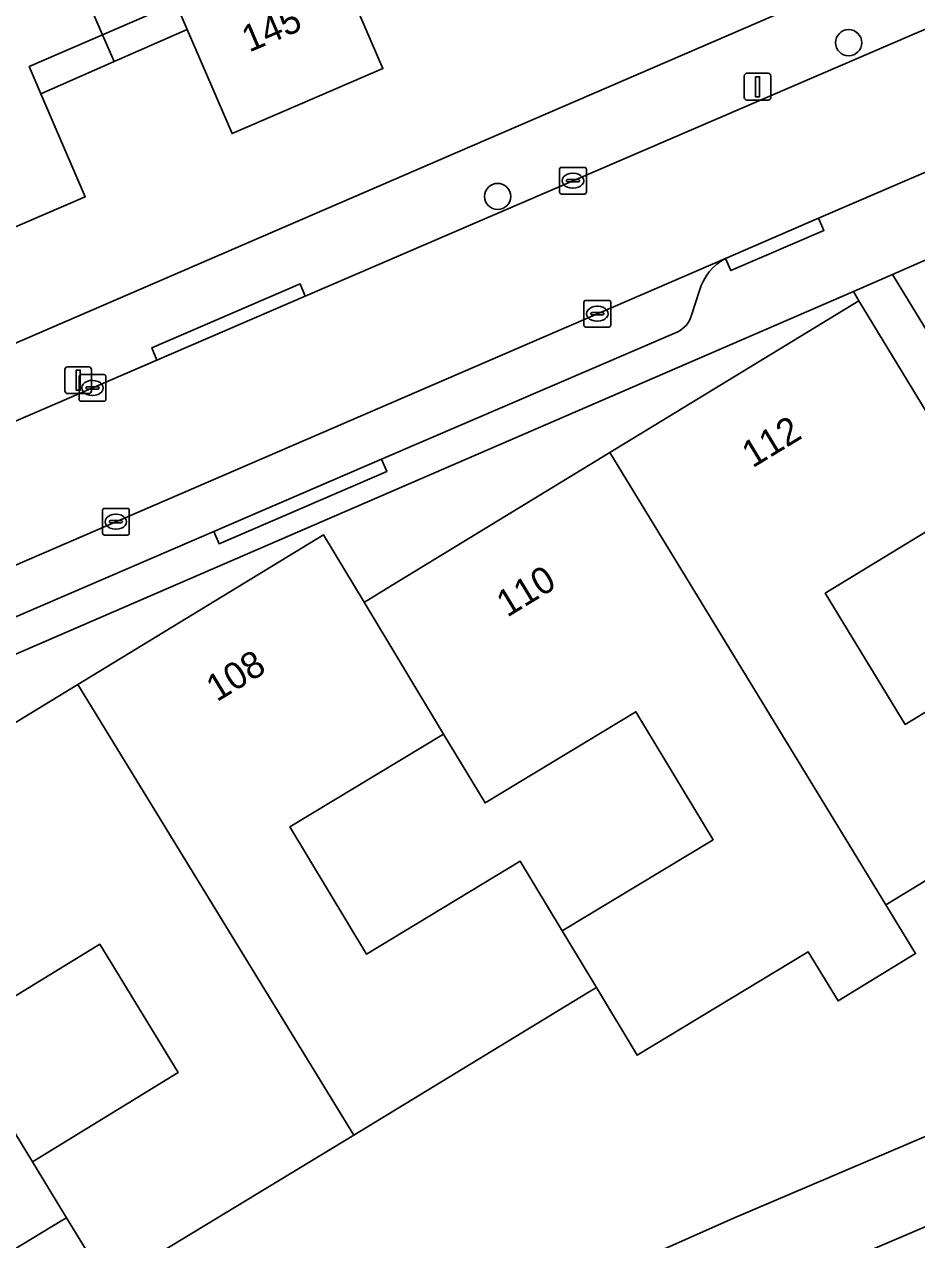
# Model space of a CAD drawing. Extents: x 157767 to 159172, y 387839 to 389425.
# Drawn here: x 158215.13 to 158248.51, y 388563.35 to 388608.77 of the extents above; entities that cross this region are included whole.
import ezdxf

# ---------------------------------------------------------------- set-up
doc = ezdxf.new("R2010")
doc.units = 0
for name, color, linetype in [('IMGEO_Boom', 7, 'Continuous'), ('IMGEO_Erf', 7, 'Continuous'), ('IMGEO_Groenvoorziening', 7, 'Continuous'), ('IMGEO_Hek', 7, 'Continuous'), ('IMGEO_Kolk', 7, 'Continuous'), ('IMGEO_Lichtmast', 7, 'Continuous'), ('IMGEO_Muur', 7, 'Continuous'), ('IMGEO_Pand', 7, 'Continuous'), ('IMGEO_Pand_nummerreeks', 7, 'Continuous'), ('IMGEO_Pand_overbouw', 7, 'Continuous'), ('IMGEO_Parkeervlak_open', 7, 'Continuous'), ('IMGEO_Rijbaan_lokaal_open', 7, 'Continuous'), ('IMGEO_Voetpad_halfverhard', 7, 'Continuous'), ('IMGEO_Voetpad_open', 7, 'Continuous')]:
    doc.layers.add(name, color=color, linetype=linetype)

msp = doc.modelspace()

# ---------------------------------------------------------------- linework, layer by layer
at = {"layer": 'IMGEO_Boom'}
for centre in [(158245.96, 388608.085), (158232.836, 388602.337)]:
    msp.add_circle(centre, 0.489, dxfattribs=at)
at = {"layer": 'IMGEO_Erf'}
for points in [[(158226.565, 388611.712), (158228.543, 388607.119), (158222.903, 388604.69), (158221.226, 388608.582), (158220.806, 388609.558), (158218.06, 388608.375), (158215.32, 388607.194), (158215.758, 388606.177), (158217.416, 388602.326), (158211.903, 388599.952)], [(158193.545, 388587.67), (158231.329, 388603.995), (158248.219, 388611.293)], [(158179.836, 388554.712), (158174.043, 388551.186), (158169.533, 388558.596), (158178.863, 388564.275), (158188.055, 388569.869), (158197.217, 388575.446), (158206.4, 388581.035), (158207.945, 388578.508), (158217.133, 388584.101), (158226.32, 388589.693), (158227.842, 388587.171), (158227.979, 388587.254), (158228.662, 388587.67), (158237.031, 388592.764), (158246.343, 388598.431), (158246.138, 388598.786), (158197.753, 388577.86), (158190.887, 388574.405), (158170.328, 388561.976)], [(158252.371, 388578.92), (158247.35, 388575.864), (158248.464, 388574.04), (158245.566, 388572.27), (158244.445, 388574.106), (158238.058, 388570.24), (158236.531, 388572.771), (158236.196, 388572.568), (158227.455, 388567.248), (158218.24, 388561.67), (158217.992, 388562.076), (158216.712, 388564.168), (158216.541, 388564.064), (158214.672, 388562.926), (158208.122, 388558.939), (158207.497, 388558.559), (158206.855, 388558.168), (158198.333, 388552.982), (158189.174, 388547.407), (158184.104, 388544.321), (158179.832, 388541.721), (158177.018, 388546.344), (158182.79, 388549.858), (158179.836, 388554.712)], [(158176.859, 388546.247), (158183.73, 388535.011), (158184.003, 388534.564), (158188.744, 388537.244), (158190.273, 388538.217), (158193.432, 388540.174), (158200.041, 388544.235), (158202.393, 388545.599), (158202.487, 388545.748), (158206.018, 388546.823), (158205.91, 388547.014), (158211.91, 388550.892), (158221.981, 388554.498), (158225.452, 388556.358), (158226.348, 388556.838), (158229.273, 388558.406), (158227.766, 388560.865), (158230.436, 388562.5), (158232.008, 388559.933), (158231.207, 388559.442), (158231.921, 388559.825), (158241.624, 388564.137), (158251.842, 388568.481)]]:
    msp.add_lwpolyline(points, dxfattribs=at)
for points in [[(158250.852, 388591.022), (158245.083, 388587.51), (158248.07, 388582.603), (158253.843, 388586.116)], [(158238.005, 388583.077), (158232.366, 388579.674), (158230.814, 388582.245), (158225.062, 388578.774), (158227.93, 388574.019), (158233.683, 388577.49), (158235.253, 388574.889), (158240.892, 388578.292)], [(158217.954, 388574.388), (158212.502, 388571.055), (158210.93, 388573.681), (158205.201, 388570.178), (158208.135, 388565.379), (158213.84, 388568.867), (158214.115, 388568.417), (158215.436, 388566.257), (158220.887, 388569.59)]]:
    msp.add_lwpolyline(points, close=True, dxfattribs=at)
at = {"layer": 'IMGEO_Groenvoorziening'}
for points in [[(158247.597, 388599.425), (158246.138, 388598.786), (158246.343, 388598.431), (158250.852, 388591.022), (158253.843, 388586.116), (158256.642, 388581.519), (158258.03, 388582.341)], [(158263.591, 388570.127), (158262.016, 388572.759), (158261.013, 388572.353), (158258.921, 388571.504), (158251.842, 388568.481), (158241.624, 388564.137), (158231.921, 388559.825), (158231.207, 388559.442), (158229.339, 388558.298), (158229.273, 388558.406), (158226.348, 388556.838), (158227.593, 388554.774)]]:
    msp.add_lwpolyline(points, close=True, dxfattribs=at)
msp.add_lwpolyline([(158263.873, 388569.666), (158263.591, 388570.127), (158227.593, 388554.774), (158229.255, 388552.015), (158260.821, 388565.785)], dxfattribs=at)
at = {"layer": 'IMGEO_Hek'}
msp.add_lwpolyline([(158226.348, 388556.838), (158231.921, 388559.825), (158241.624, 388564.137), (158251.842, 388568.481), (158258.921, 388571.504)], dxfattribs=at)
at = {"layer": 'IMGEO_Kolk'}
for p, q in [((158235.151, 388602.499), (158235.151, 388603.351)), ((158235.226, 388603.425), (158236.078, 388603.425)), ((158235.639, 388603.205), (158235.664, 388603.205)), ((158236.152, 388603.351), (158236.152, 388602.499)), ((158235.41, 388602.919), (158235.41, 388602.931)), ((158235.848, 388602.882), (158235.45, 388602.882)), ((158235.453, 388602.968), (158235.851, 388602.968)), ((158235.894, 388602.931), (158235.894, 388602.919)), ((158236.078, 388602.425), (158235.226, 388602.425)), ((158235.662, 388602.645), (158235.637, 388602.645)), ((158236.062, 388597.528), (158236.062, 388598.38)), ((158236.137, 388598.454), (158236.989, 388598.454)), ((158236.55, 388598.234), (158236.575, 388598.234)), ((158237.063, 388598.38), (158237.063, 388597.528)), ((158236.321, 388597.948), (158236.321, 388597.96)), ((158236.759, 388597.911), (158236.361, 388597.911)), ((158236.364, 388597.997), (158236.762, 388597.997)), ((158236.805, 388597.96), (158236.805, 388597.948)), ((158236.989, 388597.454), (158236.137, 388597.454)), ((158236.573, 388597.674), (158236.548, 388597.674)), ((158217.185, 388594.757), (158217.185, 388595.609)), ((158217.26, 388595.683), (158218.112, 388595.683)), ((158217.673, 388595.463), (158217.698, 388595.463)), ((158218.186, 388595.609), (158218.186, 388594.757)), ((158217.444, 388595.177), (158217.444, 388595.189)), ((158217.882, 388595.14), (158217.484, 388595.14)), ((158217.487, 388595.226), (158217.885, 388595.226)), ((158217.928, 388595.189), (158217.928, 388595.177)), ((158218.112, 388594.683), (158217.26, 388594.683)), ((158217.696, 388594.903), (158217.671, 388594.903)), ((158218.058, 388589.755), (158218.058, 388590.607)), ((158218.133, 388590.681), (158218.985, 388590.681)), ((158218.546, 388590.461), (158218.571, 388590.461)), ((158219.059, 388590.607), (158219.059, 388589.755)), ((158218.317, 388590.175), (158218.317, 388590.187)), ((158218.755, 388590.138), (158218.357, 388590.138)), ((158218.36, 388590.224), (158218.758, 388590.224)), ((158218.801, 388590.187), (158218.801, 388590.175)), ((158218.985, 388589.681), (158218.133, 388589.681)), ((158218.569, 388589.901), (158218.544, 388589.901))]:
    msp.add_line(p, q, dxfattribs=at)
for points in [[(158235.151, 388602.499), (158235.151, 388603.351)], [(158235.226, 388603.425), (158236.078, 388603.425)], [(158236.152, 388603.351), (158236.152, 388602.499)], [(158236.078, 388602.425), (158235.226, 388602.425)], [(158236.062, 388597.528), (158236.062, 388598.38)], [(158236.137, 388598.454), (158236.989, 388598.454)], [(158237.063, 388598.38), (158237.063, 388597.528)], [(158236.989, 388597.454), (158236.137, 388597.454)], [(158217.185, 388594.757), (158217.185, 388595.609)], [(158217.26, 388595.683), (158218.112, 388595.683)], [(158218.186, 388595.609), (158218.186, 388594.757)], [(158218.112, 388594.683), (158217.26, 388594.683)], [(158218.058, 388589.755), (158218.058, 388590.607)], [(158218.133, 388590.681), (158218.985, 388590.681)], [(158219.059, 388590.607), (158219.059, 388589.755)], [(158218.985, 388589.681), (158218.133, 388589.681)]]:
    msp.add_lwpolyline(points, dxfattribs=at)
for centre, radius, start, end in [((158235.228, 388603.349), 0.0765, 91.552, 178.448), ((158235.228, 388603.349), 0.0765, 91.552, 178.448), ((158236.076, 388603.349), 0.0765, 1.552, 88.448), ((158236.076, 388603.349), 0.0765, 1.552, 88.448), ((158235.45, 388602.928), 0.0403, 85.8775, 175.7526), ((158235.447, 388602.918), 0.0366, 178.938, 274.7102), ((158235.851, 388602.925), 0.043, 264.8664, 352.4533), ((158235.855, 388602.93), 0.0386, 1.7309, 96.639), ((158235.228, 388602.501), 0.0765, 181.552, 268.448), ((158235.228, 388602.501), 0.0765, 181.552, 268.448), ((158236.076, 388602.501), 0.0765, 271.552, 358.448), ((158236.076, 388602.501), 0.0765, 271.552, 358.448), ((158236.139, 388598.378), 0.0765, 91.552, 178.448), ((158236.139, 388598.378), 0.0765, 91.552, 178.448), ((158236.987, 388598.378), 0.0765, 1.552, 88.448), ((158236.987, 388598.378), 0.0765, 1.552, 88.448), ((158236.361, 388597.957), 0.0403, 85.8775, 175.7526), ((158236.358, 388597.947), 0.0366, 178.938, 274.7102), ((158236.762, 388597.954), 0.043, 264.8664, 352.4533), ((158236.766, 388597.959), 0.0386, 1.7309, 96.639), ((158236.139, 388597.53), 0.0765, 181.552, 268.448), ((158236.139, 388597.53), 0.0765, 181.552, 268.448), ((158236.987, 388597.53), 0.0765, 271.552, 358.448), ((158236.987, 388597.53), 0.0765, 271.552, 358.448), ((158217.262, 388595.607), 0.0765, 91.552, 178.448), ((158217.262, 388595.607), 0.0765, 91.552, 178.448), ((158218.11, 388595.607), 0.0765, 1.552, 88.448), ((158218.11, 388595.607), 0.0765, 1.552, 88.448), ((158217.484, 388595.186), 0.0403, 85.8775, 175.7526), ((158217.481, 388595.176), 0.0366, 178.938, 274.7102), ((158217.885, 388595.183), 0.043, 264.8664, 352.4533), ((158217.889, 388595.188), 0.0386, 1.7309, 96.639), ((158217.262, 388594.759), 0.0765, 181.552, 268.448), ((158217.262, 388594.759), 0.0765, 181.552, 268.448), ((158218.11, 388594.759), 0.0765, 271.552, 358.448), ((158218.11, 388594.759), 0.0765, 271.552, 358.448), ((158218.135, 388590.605), 0.0765, 91.552, 178.448), ((158218.135, 388590.605), 0.0765, 91.552, 178.448), ((158218.983, 388590.605), 0.0765, 1.552, 88.448), ((158218.983, 388590.605), 0.0765, 1.552, 88.448), ((158218.357, 388590.184), 0.0403, 85.8775, 175.7526), ((158218.354, 388590.174), 0.0366, 178.938, 274.7102), ((158218.758, 388590.181), 0.043, 264.8664, 352.4533), ((158218.762, 388590.186), 0.0386, 1.7309, 96.639), ((158218.135, 388589.757), 0.0765, 181.552, 268.448), ((158218.135, 388589.757), 0.0765, 181.552, 268.448), ((158218.983, 388589.757), 0.0765, 271.552, 358.448), ((158218.983, 388589.757), 0.0765, 271.552, 358.448)]:
    msp.add_arc(centre, radius, start, end, dxfattribs=at)
for centre, major_axis, ratio, start_param, end_param in [((158235.638, 388602.925), (-0.387, 0.002), 0.722429, 4.712389, 7.853982), ((158235.663, 388602.925), (-0.39, 0.002), 0.717154, 1.570796, 4.712389), ((158236.549, 388597.954), (-0.387, 0.002), 0.722429, 4.712389, 7.853982), ((158236.574, 388597.954), (-0.39, 0.002), 0.717154, 1.570796, 4.712389), ((158217.672, 388595.183), (-0.387, 0.002), 0.722429, 4.712389, 7.853982), ((158217.697, 388595.183), (-0.39, 0.002), 0.717154, 1.570796, 4.712389), ((158218.545, 388590.181), (-0.387, 0.002), 0.722429, 4.712389, 7.853982), ((158218.57, 388590.181), (-0.39, 0.002), 0.717154, 1.570796, 4.712389)]:
    msp.add_ellipse(centre, major_axis=major_axis, ratio=ratio, start_param=start_param, end_param=end_param, dxfattribs=at)
at = {"layer": 'IMGEO_Lichtmast'}
for p, q in [((158242.059, 388606.04), (158242.059, 388606.84)), ((158242.059, 388606.84), (158242.059, 388606.04)), ((158242.159, 388606.94), (158242.949, 388606.94)), ((158242.949, 388606.94), (158242.159, 388606.94)), ((158243.049, 388606.84), (158243.049, 388606.04)), ((158243.049, 388606.04), (158243.049, 388606.84)), ((158242.949, 388605.94), (158242.159, 388605.94)), ((158242.159, 388605.94), (158242.949, 388605.94)), ((158216.654, 388595.071), (158216.654, 388595.871)), ((158216.654, 388595.871), (158216.654, 388595.071)), ((158216.754, 388595.971), (158217.544, 388595.971)), ((158217.544, 388595.971), (158216.754, 388595.971)), ((158217.644, 388595.871), (158217.644, 388595.071)), ((158217.644, 388595.071), (158217.644, 388595.871)), ((158217.544, 388594.971), (158216.754, 388594.971)), ((158216.754, 388594.971), (158217.544, 388594.971))]:
    msp.add_line(p, q, dxfattribs=at)
for points in [[(158242.479, 388606.815), (158242.629, 388606.815), (158242.629, 388606.065), (158242.479, 388606.065), (158242.479, 388606.815)], [(158217.074, 388595.846), (158217.224, 388595.846), (158217.224, 388595.096), (158217.074, 388595.096), (158217.074, 388595.846)]]:
    msp.add_lwpolyline(points, dxfattribs=at)
for centre, start, end in [((158242.159, 388606.84), 90, 180), ((158242.159, 388606.84), 90, 180), ((158242.949, 388606.84), 0, 90), ((158242.949, 388606.84), 360, 90), ((158242.159, 388606.04), 180, 270), ((158242.159, 388606.04), 180, 270), ((158242.949, 388606.04), 270, 0), ((158242.949, 388606.04), 270, 0), ((158216.754, 388595.871), 90, 180), ((158216.754, 388595.871), 90, 180), ((158217.544, 388595.871), 0, 90), ((158217.544, 388595.871), 360, 90), ((158216.754, 388595.071), 180, 270), ((158216.754, 388595.071), 180, 270), ((158217.544, 388595.071), 270, 0), ((158217.544, 388595.071), 270, 0)]:
    msp.add_arc(centre, 0.1, start, end, dxfattribs=at)
at = {"layer": 'IMGEO_Muur'}
msp.add_lwpolyline([(158231.329, 388603.995), (158248.219, 388611.293)], dxfattribs=at)
at = {"layer": 'IMGEO_Pand'}
for points in [[(158215.381, 388614.537), (158218.06, 388608.375), (158220.806, 388609.558), (158221.226, 388608.582), (158222.903, 388604.69), (158228.543, 388607.119), (158226.565, 388611.712), (158224.622, 388616.225), (158221.047, 388614.685), (158220.214, 388616.618)], [(158211.903, 388599.952), (158217.416, 388602.326), (158215.758, 388606.177), (158215.32, 388607.194), (158218.06, 388608.375), (158215.381, 388614.537), (158210.496, 388612.433), (158211.319, 388610.521), (158207.946, 388609.068)], [(158237.031, 388592.764), (158247.35, 388575.864), (158252.371, 388578.92), (158256.642, 388581.519), (158253.843, 388586.116), (158248.07, 388582.603), (158245.083, 388587.51), (158250.852, 388591.022), (158246.343, 388598.431)], [(158237.031, 388592.764), (158228.662, 388587.67), (158227.979, 388587.254), (158227.842, 388587.171), (158230.814, 388582.245), (158232.366, 388579.674), (158238.005, 388583.077), (158240.892, 388578.292), (158235.253, 388574.889), (158236.531, 388572.771), (158238.058, 388570.24), (158244.445, 388574.106), (158245.566, 388572.27), (158248.464, 388574.04), (158247.35, 388575.864)], [(158227.842, 388587.171), (158226.32, 388589.693), (158217.133, 388584.101), (158227.455, 388567.248), (158236.196, 388572.568), (158236.531, 388572.771), (158235.253, 388574.889), (158233.683, 388577.49), (158227.93, 388574.019), (158225.062, 388578.774), (158230.814, 388582.245)], [(158217.133, 388584.101), (158207.945, 388578.508), (158210.93, 388573.681), (158212.502, 388571.055), (158217.954, 388574.388), (158220.887, 388569.59), (158215.436, 388566.257), (158216.712, 388564.168), (158217.992, 388562.076), (158218.24, 388561.67), (158227.455, 388567.248)], [(158210.93, 388573.681), (158207.945, 388578.508), (158206.4, 388581.035), (158197.217, 388575.446), (158207.497, 388558.559), (158208.122, 388558.939), (158214.672, 388562.926), (158216.541, 388564.064), (158216.712, 388564.168), (158215.436, 388566.257), (158214.115, 388568.417), (158213.84, 388568.867), (158208.135, 388565.379), (158205.201, 388570.178)]]:
    msp.add_lwpolyline(points, close=True, dxfattribs=at)
at = {"layer": 'IMGEO_Pand_overbouw'}
for points in [[(158221.226, 388608.582), (158220.806, 388609.558), (158218.06, 388608.375), (158218.497, 388607.382)], [(158215.758, 388606.177), (158218.497, 388607.382), (158218.06, 388608.375), (158215.32, 388607.194)]]:
    msp.add_lwpolyline(points, close=True, dxfattribs=at)
at = {"layer": 'IMGEO_Parkeervlak_open'}
for points in [[(158241.358, 388600.025), (158197.998, 388581.305)], [(158240.076, 388597.861), (158240.386, 388598.818)], [(158198.643, 388579.627), (158202.361, 388581.243), (158208.609, 388583.959), (158222.221, 388589.817), (158228.49, 388592.514), (158239.57, 388597.282)]]:
    msp.add_lwpolyline(points, dxfattribs=at)
for centre, radius, start, end in [((158242.302, 388598.27), 1.993, 118.2758, 164.0351), ((158239.128, 388598.179), 1, 296.2265, 341.4717)]:
    msp.add_arc(centre, radius, start, end, dxfattribs=at)
at = {"layer": 'IMGEO_Rijbaan_lokaal_open'}
for points in [[(158268.883, 388612.249), (158256.594, 388611.947), (158225.643, 388598.61), (158220.096, 388596.22), (158209.16, 388591.508), (158203.572, 388589.099), (158194.903, 388585.364), (158192.597, 388584.253), (158187.204, 388581.513), (158183.02, 388579.247), (158176.884, 388575.433), (158171.724, 388572.227), (158166.442, 388568.944), (158163.84, 388567.376)], [(158241.358, 388600.025), (158244.835, 388601.523), (158249.562, 388603.558), (158253.16, 388605.108), (158253.87, 388605.256)], [(158197.998, 388581.305), (158241.358, 388600.025)]]:
    msp.add_lwpolyline(points, dxfattribs=at)
at = {"layer": 'IMGEO_Voetpad_halfverhard'}
msp.add_lwpolyline([(158251.151, 388600.802), (158251.069, 388600.946), (158247.597, 388599.425), (158258.03, 388582.341), (158258.603, 388581.403), (158263.203, 388573.87)], dxfattribs=at)
at = {"layer": 'IMGEO_Voetpad_open'}
for points in [[(158253.069, 388613.388), (158248.219, 388611.293), (158231.329, 388603.995), (158193.545, 388587.67)], [(158220.096, 388596.22), (158219.899, 388596.679), (158225.446, 388599.069), (158225.643, 388598.61), (158256.594, 388611.947)], [(158170.328, 388561.976), (158190.887, 388574.405), (158197.753, 388577.86), (158246.138, 388598.786), (158247.597, 388599.425), (158251.069, 388600.946), (158251.151, 388600.802), (158252.981, 388597.605), (158259.805, 388601.448), (158263.119, 388600.731), (158266.325, 388595.472), (158266.492, 388595.544), (158294.7, 388607.706)], [(158254.106, 388604.241), (158253.87, 388605.256), (158253.16, 388605.108), (158249.562, 388603.558), (158244.835, 388601.523), (158245.032, 388601.064), (158241.555, 388599.566), (158241.358, 388600.025)], [(158240.386, 388598.818), (158240.076, 388597.861)], [(158239.57, 388597.282), (158228.49, 388592.514), (158228.687, 388592.055), (158222.418, 388589.358), (158222.221, 388589.817), (158208.609, 388583.959), (158208.808, 388583.501), (158202.56, 388580.785), (158202.361, 388581.243), (158198.643, 388579.627)], [(158163.84, 388567.376), (158166.442, 388568.944), (158171.724, 388572.227), (158171.461, 388572.651), (158176.621, 388575.857), (158176.884, 388575.433), (158183.02, 388579.247), (158187.204, 388581.513), (158186.978, 388581.958), (158192.371, 388584.698), (158192.597, 388584.253), (158194.903, 388585.364), (158203.572, 388589.099), (158203.375, 388589.558), (158208.963, 388591.967), (158209.16, 388591.508), (158220.096, 388596.22)]]:
    msp.add_lwpolyline(points, dxfattribs=at)
for points in [[(158244.835, 388601.523), (158241.358, 388600.025), (158241.555, 388599.566), (158245.032, 388601.064)], [(158220.096, 388596.22), (158225.643, 388598.61), (158225.446, 388599.069), (158219.899, 388596.679)], [(158228.49, 388592.514), (158222.221, 388589.817), (158222.418, 388589.358), (158228.687, 388592.055)]]:
    msp.add_lwpolyline(points, close=True, dxfattribs=at)
for centre, radius, start, end in [((158242.302, 388598.27), 1.993, 118.2758, 164.0351), ((158239.128, 388598.179), 1, 296.2265, 341.4717)]:
    msp.add_arc(centre, radius, start, end, dxfattribs=at)

# ---------------------------------------------------------------- texts
at = {"layer": 'IMGEO_Pand_nummerreeks'}
for s, rotation, p in [('145', 23.3003, (158223.544, 388607.71)), ('112', 31.3262, (158242.368, 388592.171)), ('110', 31.3236, (158233.191, 388586.588)), ('108', 31.3293, (158222.335, 388583.429))]:
    msp.add_text(s, height=1, rotation=rotation, dxfattribs=at).set_placement(p)

doc.saveas('drawing.dxf')
